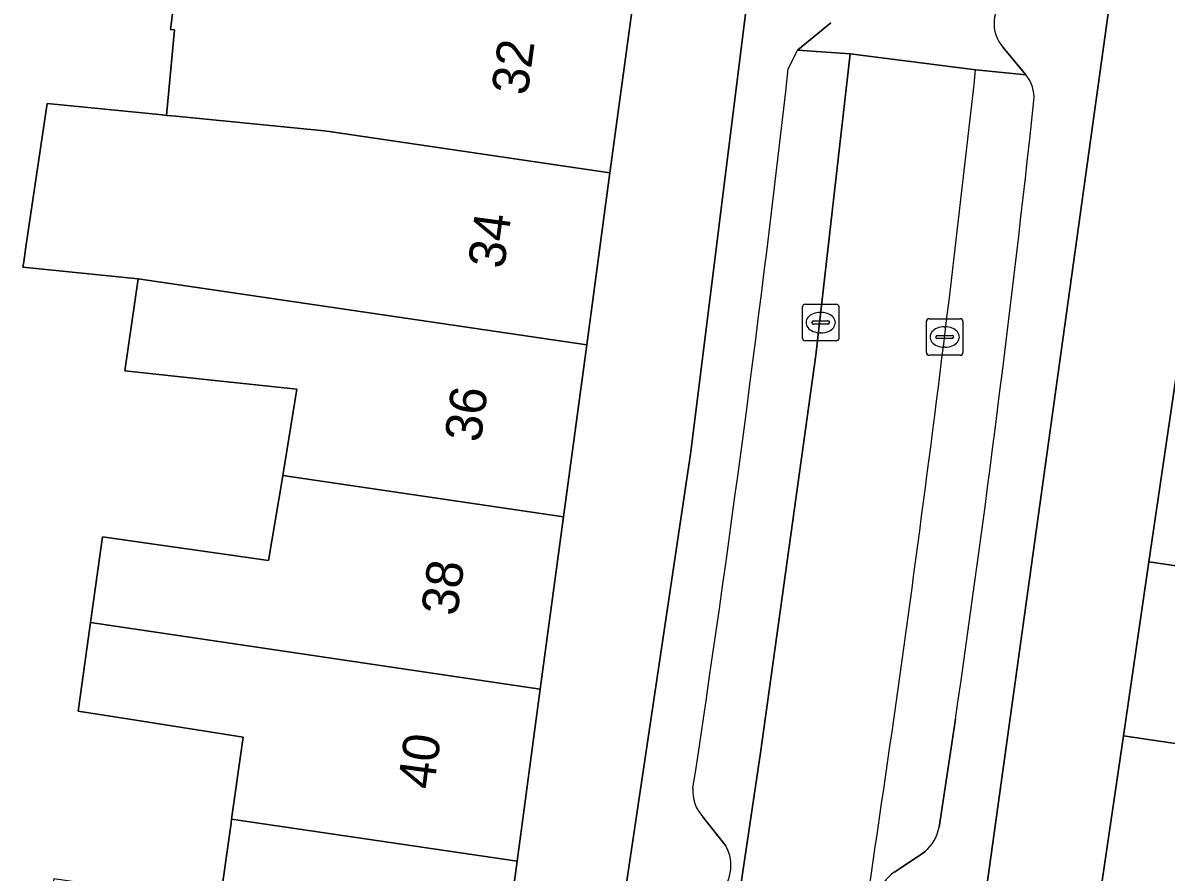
# Model space of a CAD drawing. Extents: x 163008 to 163854, y 382777 to 383982.
# Drawn here: x 163564.12 to 163595.43, y 383503.72 to 383526.97 of the extents above; entities that cross this region are included whole.
import ezdxf

# ---------------------------------------------------------------- set-up
doc = ezdxf.new("R2010")
doc.units = 0
for name, color, linetype in [('IMGEO_Erf', 7, 'Continuous'), ('IMGEO_Kolk', 7, 'Continuous'), ('IMGEO_Pand', 7, 'Continuous'), ('IMGEO_Pand_nummerreeks', 7, 'Continuous'), ('IMGEO_Parkeervlak_open', 7, 'Continuous'), ('IMGEO_Rijbaan_lokaal_open', 7, 'Continuous'), ('IMGEO_Voetpad_open', 7, 'Continuous')]:
    doc.layers.add(name, color=color, linetype=linetype)

msp = doc.modelspace()

# ---------------------------------------------------------------- linework, layer by layer
at = {"layer": 'IMGEO_Erf'}
for points in [[(163594.961, 383512.218), (163595.66, 383516.985), (163595.95, 383518.96), (163596.274, 383521.764), (163596.827, 383526.551), (163597.383, 383531.368), (163594.282, 383531.662), (163593.898, 383527.622), (163590.057, 383500), (163589.828, 383498.461), (163592.88, 383498.031), (163593.169, 383500), (163593.563, 383502.684), (163594.262, 383507.451)], [(163582.416, 383515.226), (163583.944, 383527.437), (163580.871, 383527.822), (163580.201, 383522.866), (163579.565, 383518.155), (163578.929, 383513.446), (163578.292, 383508.735), (163577.656, 383504.026), (163577.112, 383500), (163577.02, 383499.316), (163576.353, 383494.378), (163579.238, 383493.947), (163580.142, 383500)]]:
    msp.add_lwpolyline(points, close=True, dxfattribs=at)
msp.add_lwpolyline([(163569.519, 383502.886), (163569.826, 383505.069), (163569.841, 383505.178), (163570.156, 383507.418), (163567.04, 383507.912), (163565.639, 383508.134), (163565.975, 383510.553), (163566.301, 383512.897), (163570.854, 383512.253), (163571.22, 383514.465), (163571.239, 383514.581), (163571.63, 383516.943), (163569.205, 383517.203), (163566.914, 383517.449), (163567.285, 383519.967), (163564.124, 383520.279), (163564.147, 383520.43), (163564.207, 383520.842), (163564.785, 383524.76), (163567.946, 383524.448), (163568.058, 383524.437), (163568.276, 383526.776), (163568.164, 383526.788), (163568.49, 383529.314)], dxfattribs=at)
at = {"layer": 'IMGEO_Kolk'}
for p, q in [((163585.471, 383518.34), (163585.471, 383519.192)), ((163585.546, 383519.266), (163586.398, 383519.266)), ((163585.959, 383519.046), (163585.984, 383519.046)), ((163586.472, 383519.192), (163586.472, 383518.34)), ((163585.73, 383518.76), (163585.73, 383518.772)), ((163586.168, 383518.723), (163585.77, 383518.723)), ((163585.773, 383518.809), (163586.171, 383518.809)), ((163586.214, 383518.772), (163586.214, 383518.76)), ((163588.866, 383517.945), (163588.866, 383518.797)), ((163588.941, 383518.871), (163589.793, 383518.871)), ((163589.867, 383518.797), (163589.867, 383517.945)), ((163585.982, 383518.486), (163585.957, 383518.486)), ((163589.168, 383518.414), (163589.566, 383518.414)), ((163589.354, 383518.651), (163589.379, 383518.651)), ((163586.398, 383518.266), (163585.546, 383518.266)), ((163589.125, 383518.365), (163589.125, 383518.377)), ((163589.563, 383518.328), (163589.165, 383518.328)), ((163589.377, 383518.091), (163589.352, 383518.091)), ((163589.609, 383518.377), (163589.609, 383518.365)), ((163589.793, 383517.871), (163588.941, 383517.871))]:
    msp.add_line(p, q, dxfattribs=at)
for points in [[(163585.471, 383518.34), (163585.471, 383519.192)], [(163585.546, 383519.266), (163586.398, 383519.266)], [(163586.472, 383519.192), (163586.472, 383518.34)], [(163588.866, 383517.945), (163588.866, 383518.797)], [(163588.941, 383518.871), (163589.793, 383518.871)], [(163589.867, 383518.797), (163589.867, 383517.945)], [(163586.398, 383518.266), (163585.546, 383518.266)], [(163589.793, 383517.871), (163588.941, 383517.871)]]:
    msp.add_lwpolyline(points, dxfattribs=at)
for centre, radius, start, end in [((163585.548, 383519.19), 0.0765, 91.552, 178.448), ((163585.548, 383519.19), 0.0765, 91.552, 178.448), ((163586.396, 383519.19), 0.0765, 1.552, 88.448), ((163586.396, 383519.19), 0.0765, 1.552, 88.448), ((163585.77, 383518.769), 0.0403, 85.8775, 175.7526), ((163585.767, 383518.759), 0.0366, 178.938, 274.7102), ((163586.171, 383518.766), 0.043, 264.8664, 352.4533), ((163586.175, 383518.771), 0.0386, 1.7309, 96.639), ((163588.943, 383518.795), 0.0765, 91.552, 178.448), ((163588.943, 383518.795), 0.0765, 91.552, 178.448), ((163589.791, 383518.795), 0.0765, 1.552, 88.448), ((163589.791, 383518.795), 0.0765, 1.552, 88.448), ((163589.165, 383518.374), 0.0403, 85.8775, 175.7526), ((163589.57, 383518.376), 0.0386, 1.7309, 96.639), ((163585.548, 383518.342), 0.0765, 181.552, 268.448), ((163585.548, 383518.342), 0.0765, 181.552, 268.448), ((163586.396, 383518.342), 0.0765, 271.552, 358.448), ((163586.396, 383518.342), 0.0765, 271.552, 358.448), ((163589.162, 383518.364), 0.0366, 178.938, 274.7102), ((163589.566, 383518.371), 0.043, 264.8664, 352.4533), ((163588.943, 383517.947), 0.0765, 181.552, 268.448), ((163588.943, 383517.947), 0.0765, 181.552, 268.448), ((163589.791, 383517.947), 0.0765, 271.552, 358.448), ((163589.791, 383517.947), 0.0765, 271.552, 358.448)]:
    msp.add_arc(centre, radius, start, end, dxfattribs=at)
for centre, major_axis, ratio, start_param, end_param in [((163585.958, 383518.766), (-0.387, 0.002), 0.722429, 4.712389, 7.853982), ((163585.983, 383518.766), (-0.39, 0.002), 0.717154, 1.570796, 4.712389), ((163589.353, 383518.371), (-0.387, 0.002), 0.722429, 4.712389, 7.853982), ((163589.378, 383518.371), (-0.39, 0.002), 0.717154, 1.570796, 4.712389)]:
    msp.add_ellipse(centre, major_axis=major_axis, ratio=ratio, start_param=start_param, end_param=end_param, dxfattribs=at)
at = {"layer": 'IMGEO_Pand'}
for points in [[(163580.871, 383527.822), (163572.887, 383528.854), (163568.49, 383529.314), (163568.164, 383526.788), (163568.276, 383526.776), (163568.058, 383524.437), (163568.313, 383524.412), (163572.371, 383524.011), (163572.571, 383523.982), (163580.201, 383522.866)], [(163580.201, 383522.866), (163572.571, 383523.982), (163572.371, 383524.011), (163568.313, 383524.412), (163568.058, 383524.437), (163567.946, 383524.448), (163564.785, 383524.76), (163564.207, 383520.842), (163564.147, 383520.43), (163564.124, 383520.279), (163567.285, 383519.967), (163579.565, 383518.155)], [(163579.565, 383518.155), (163567.285, 383519.967), (163566.914, 383517.449), (163569.205, 383517.203), (163571.63, 383516.943), (163571.239, 383514.581), (163578.929, 383513.446)], [(163602.957, 383515.915), (163595.66, 383516.985), (163594.961, 383512.218), (163607.188, 383510.426), (163607.204, 383510.538), (163607.513, 383512.716), (163607.55, 383512.979), (163602.651, 383513.646)], [(163578.929, 383513.446), (163571.239, 383514.581), (163571.22, 383514.465), (163570.854, 383512.253), (163566.301, 383512.897), (163565.975, 383510.553), (163578.292, 383508.735)], [(163594.262, 383507.451), (163601.614, 383506.372), (163601.975, 383508.868), (163606.873, 383508.201), (163607.188, 383510.426), (163594.961, 383512.218)], [(163578.292, 383508.735), (163565.975, 383510.553), (163565.639, 383508.134), (163567.04, 383507.912), (163570.156, 383507.418), (163569.841, 383505.178), (163570.085, 383505.142), (163577.656, 383504.026)], [(163605.798, 383505.758), (163601.614, 383506.372), (163594.262, 383507.451), (163593.563, 383502.684), (163605.796, 383500.89), (163606.147, 383503.313), (163606.486, 383505.657)], [(163577.656, 383504.026), (163570.085, 383505.142), (163569.841, 383505.178), (163569.826, 383505.069), (163569.519, 383502.886), (163564.976, 383503.54), (163564.591, 383501.149), (163572.38, 383500), (163577.02, 383499.316), (163577.112, 383500)]]:
    msp.add_lwpolyline(points, close=True, dxfattribs=at)
at = {"layer": 'IMGEO_Parkeervlak_open'}
for points in [[(163578.922, 383480.269), (163579.024, 383480.144), (163580.3, 383479.952), (163584.324, 383506.986), (163585.835, 383517.872), (163586.782, 383526.117), (163585.332, 383526.225), (163585.083, 383525.706)], [(163591.586, 383525.547), (163590.215, 383525.68)], [(163589.211, 383504.958), (163589.662, 383507.915)], [(163582.748, 383505.242), (163583.362, 383504.457)], [(163587.988, 383503.725), (163588.825, 383504.28)]]:
    msp.add_lwpolyline(points, dxfattribs=at)
for centre, radius, start, end in [((163068.254, 383584.22), 520.131, 351.35321, 353.54064), ((163028.442, 383587.482), 565.162, 351.14623, 353.72201), ((163590.852, 383524.925), 0.962, 355.0806, 40.3203), ((163128.388, 383575.077), 466.138, 351.7159, 353.81332), ((163583.458, 383505.931), 0.989, 174.7028, 224.1389), ((163588.021, 383505.187), 1.212, 311.5694, 349.1231), ((163582.45, 383503.907), 1.065, 307.3428, 31.0811), ((163588.507, 383502.921), 0.957, 122.8684, 217.7794)]:
    msp.add_arc(centre, radius, start, end, dxfattribs=at)
at = {"layer": 'IMGEO_Rijbaan_lokaal_open'}
for points in [[(163586.249, 383526.968), (163585.332, 383526.225), (163586.782, 383526.117), (163590.215, 383525.68), (163591.586, 383525.547), (163590.965, 383526.296)], [(163590.215, 383525.68), (163586.782, 383526.117), (163585.835, 383517.872), (163584.324, 383506.986), (163580.3, 383479.952), (163583.733, 383479.436), (163586.796, 383500), (163586.87, 383500.496)]]:
    msp.add_lwpolyline(points, dxfattribs=at)
for centre, radius, start, end in [((163591.701, 383526.948), 0.983, 128.9274, 221.552), ((163028.442, 383587.482), 565.162, 351.14623, 353.72201)]:
    msp.add_arc(centre, radius, start, end, dxfattribs=at)
at = {"layer": 'IMGEO_Voetpad_open'}
for points in [[(163589.615, 383497.025), (163589.828, 383498.461), (163590.057, 383500), (163593.898, 383527.622), (163594.282, 383531.662), (163594.432, 383533.246), (163595.476, 383544.241), (163596.791, 383566.304), (163596.9, 383571.101), (163596.935, 383572.625), (163597.088, 383579.297), (163597.113, 383587.926), (163596.853, 383599.211), (163595.983, 383620.235), (163595.934, 383621.407), (163595.836, 383623.784), (163595.762, 383624.571), (163595.386, 383628.573), (163594.859, 383634.18), (163594.25, 383637.882)], [(163587.172, 383579.329), (163586.94, 383566.017), (163586.876, 383564.868), (163586.798, 383563.466), (163585.972, 383548.577), (163584.106, 383529.067), (163583.97, 383527.644), (163583.944, 383527.437), (163582.416, 383515.226), (163580.142, 383500), (163579.238, 383493.947), (163579.016, 383492.464), (163573.351, 383454.533), (163570.457, 383454.977), (163569.14, 383455.174), (163568.918, 383453.847), (163568.561, 383451.421)], [(163585.083, 383525.706), (163585.332, 383526.225), (163586.249, 383526.968)], [(163590.965, 383526.296), (163591.586, 383525.547)], [(163589.662, 383507.915), (163589.211, 383504.958)], [(163583.362, 383504.457), (163582.748, 383505.242)], [(163588.825, 383504.28), (163587.988, 383503.725)]]:
    msp.add_lwpolyline(points, dxfattribs=at)
for centre, radius, start, end in [((163591.701, 383526.948), 0.983, 128.9274, 221.552), ((163068.254, 383584.22), 520.131, 351.35321, 353.54064), ((163590.852, 383524.925), 0.962, 355.0806, 40.3203), ((163128.388, 383575.077), 466.138, 351.7159, 353.81332), ((163583.458, 383505.931), 0.989, 174.7028, 224.1389), ((163588.021, 383505.187), 1.212, 311.5694, 349.1231), ((163582.45, 383503.907), 1.065, 307.3428, 31.0811), ((163588.507, 383502.921), 0.957, 122.8684, 217.7794)]:
    msp.add_arc(centre, radius, start, end, dxfattribs=at)

# ---------------------------------------------------------------- texts
at = {"layer": 'IMGEO_Pand_nummerreeks'}
for s, p in [('32', (163577.941, 383524.962)), ('34', (163577.3, 383520.214)), ('36', (163576.658, 383515.463)), ('38', (163576.016, 383510.715)), ('40', (163575.375, 383505.964))]:
    msp.add_text(s, height=1, rotation=82.3054, dxfattribs=at).set_placement(p)

doc.saveas('drawing.dxf')
